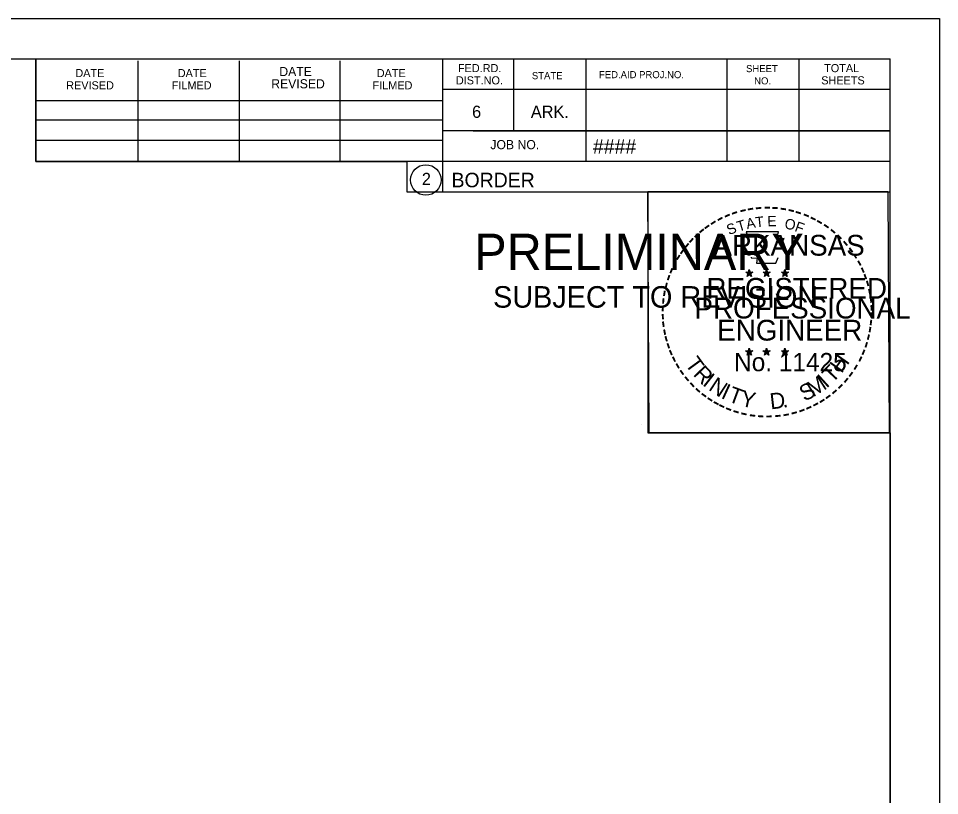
# Model space of a CAD drawing. Extents: x 1175611 to 1176402, y -433344 to -416213.
# Drawn here: x 1176286.3 to 1176375, y -418397 to -418322.2 of the extents above; entities that cross this region are included whole.
import ezdxf

# ---------------------------------------------------------------- set-up
doc = ezdxf.new("R2010")
doc.units = 0
doc.layers.add('R_No Plot', color=7, linetype='Continuous')

msp = doc.modelspace()

# ---------------------------------------------------------------- linework, layer by layer
at = {"layer": 'R_No Plot'}
for p, q in [((1176041.678, -418322.168), (1176375.012, -418322.168)), ((1176054.079, -418326.063), (1176370.259, -418326.063)), ((1176287.999, -418335.943), (1176287.999, -418326.063)), ((1176297.859, -418335.943), (1176297.859, -418326.263)), ((1176307.619, -418335.943), (1176307.619, -418326.263)), ((1176317.299, -418335.943), (1176317.299, -418326.263)), ((1176327.159, -418326.063), (1176327.159, -418338.863)), ((1176333.999, -418326.063), (1176333.999, -418333.003)), ((1176340.939, -418326.063), (1176340.939, -418335.943)), ((1176354.519, -418326.063), (1176354.519, -418335.943)), ((1176361.459, -418326.063), (1176361.459, -418335.943)), ((1176370.259, -418531.523), (1176370.259, -418326.063)), ((1176370.259, -418329.003), (1176327.159, -418329.003)), ((1176370.259, -418328.983), (1176370.259, -418328.983)), ((1176287.999, -418330.083), (1176327.159, -418330.083)), ((1176287.999, -418331.943), (1176327.159, -418331.943)), ((1176370.259, -418333.003), (1176327.159, -418333.003)), ((1176330.119, -418333.003), (1176370.259, -418333.003)), ((1176287.999, -418335.943), (1176287.999, -418333.883)), ((1176287.999, -418333.883), (1176327.159, -418333.883)), ((1176370.259, -418335.943), (1176287.999, -418335.943)), ((1176327.159, -418338.863), (1176370.259, -418338.863)), ((1176356.344, -418346.607), (1176356.693, -418346.718)), ((1176356.344, -418346.607), (1176356.597, -418346.652)), ((1176356.344, -418346.607), (1176356.581, -418346.729)), ((1176356.477, -418347.015), (1176356.693, -418346.718)), ((1176356.477, -418347.015), (1176356.603, -418346.771)), ((1176356.477, -418347.015), (1176356.691, -418346.798)), ((1176356.693, -418346.353), (1176356.652, -418346.605)), ((1176356.906, -418347.015), (1176356.691, -418346.801)), ((1176356.693, -418346.718), (1176356.693, -418346.353)), ((1176356.693, -418346.353), (1176356.742, -418346.603)), ((1176357.04, -418346.607), (1176356.693, -418346.718)), ((1176356.906, -418347.015), (1176356.693, -418346.718)), ((1176357.04, -418346.607), (1176356.754, -418346.656)), ((1176356.906, -418347.015), (1176356.769, -418346.724)), ((1176357.04, -418346.607), (1176356.836, -418346.709)), ((1176358.014, -418346.607), (1176358.363, -418346.718)), ((1176358.014, -418346.607), (1176358.267, -418346.652)), ((1176358.014, -418346.607), (1176358.251, -418346.729)), ((1176358.147, -418347.015), (1176358.363, -418346.718)), ((1176358.147, -418347.015), (1176358.273, -418346.771)), ((1176358.147, -418347.015), (1176358.361, -418346.798)), ((1176358.363, -418346.353), (1176358.322, -418346.605)), ((1176358.576, -418347.015), (1176358.361, -418346.801)), ((1176358.363, -418346.718), (1176358.363, -418346.353)), ((1176358.363, -418346.353), (1176358.412, -418346.603)), ((1176358.71, -418346.607), (1176358.363, -418346.718)), ((1176358.576, -418347.015), (1176358.363, -418346.718)), ((1176358.71, -418346.607), (1176358.424, -418346.656)), ((1176358.576, -418347.015), (1176358.439, -418346.724)), ((1176358.71, -418346.607), (1176358.506, -418346.709)), ((1176359.778, -418346.619), (1176360.127, -418346.73)), ((1176359.778, -418346.619), (1176360.031, -418346.664)), ((1176359.778, -418346.619), (1176360.015, -418346.741)), ((1176359.911, -418347.027), (1176360.127, -418346.73)), ((1176359.911, -418347.027), (1176360.037, -418346.783)), ((1176359.911, -418347.027), (1176360.125, -418346.81)), ((1176360.127, -418346.365), (1176360.086, -418346.617)), ((1176360.34, -418347.027), (1176360.125, -418346.813)), ((1176360.127, -418346.73), (1176360.127, -418346.365)), ((1176360.127, -418346.365), (1176360.176, -418346.615)), ((1176360.474, -418346.619), (1176360.127, -418346.73)), ((1176360.34, -418347.027), (1176360.127, -418346.73)), ((1176360.474, -418346.619), (1176360.188, -418346.668)), ((1176360.34, -418347.027), (1176360.203, -418346.736)), ((1176360.474, -418346.619), (1176360.27, -418346.721)), ((1176356.34, -418354.18), (1176356.689, -418354.291)), ((1176356.34, -418354.18), (1176356.593, -418354.225)), ((1176356.34, -418354.18), (1176356.577, -418354.302)), ((1176356.689, -418353.926), (1176356.648, -418354.178)), ((1176356.689, -418354.291), (1176356.689, -418353.926)), ((1176356.689, -418353.926), (1176356.738, -418354.176)), ((1176357.036, -418354.18), (1176356.689, -418354.291)), ((1176357.036, -418354.18), (1176356.75, -418354.229)), ((1176357.036, -418354.18), (1176356.832, -418354.282)), ((1176358.009, -418354.18), (1176358.358, -418354.291)), ((1176358.009, -418354.18), (1176358.262, -418354.225)), ((1176358.009, -418354.18), (1176358.246, -418354.302)), ((1176358.358, -418353.926), (1176358.317, -418354.178)), ((1176358.358, -418354.291), (1176358.358, -418353.926)), ((1176358.358, -418353.926), (1176358.407, -418354.176)), ((1176358.705, -418354.18), (1176358.358, -418354.291)), ((1176358.705, -418354.18), (1176358.419, -418354.229)), ((1176358.705, -418354.18), (1176358.501, -418354.282)), ((1176359.776, -418354.19), (1176360.125, -418354.301)), ((1176359.776, -418354.19), (1176360.029, -418354.235)), ((1176359.776, -418354.19), (1176360.013, -418354.312)), ((1176360.125, -418353.936), (1176360.084, -418354.188)), ((1176360.125, -418354.301), (1176360.125, -418353.936)), ((1176360.125, -418353.936), (1176360.174, -418354.186)), ((1176360.472, -418354.19), (1176360.125, -418354.301)), ((1176360.472, -418354.19), (1176360.186, -418354.239)), ((1176360.472, -418354.19), (1176360.268, -418354.292)), ((1176356.473, -418354.588), (1176356.689, -418354.291)), ((1176356.473, -418354.588), (1176356.599, -418354.344)), ((1176356.473, -418354.588), (1176356.687, -418354.371)), ((1176356.902, -418354.588), (1176356.687, -418354.374)), ((1176356.902, -418354.588), (1176356.689, -418354.291)), ((1176356.902, -418354.588), (1176356.765, -418354.297)), ((1176358.142, -418354.588), (1176358.358, -418354.291)), ((1176358.142, -418354.588), (1176358.268, -418354.344)), ((1176358.142, -418354.588), (1176358.356, -418354.371)), ((1176358.571, -418354.588), (1176358.356, -418354.374)), ((1176358.571, -418354.588), (1176358.358, -418354.291)), ((1176358.571, -418354.588), (1176358.434, -418354.297)), ((1176359.909, -418354.598), (1176360.125, -418354.301)), ((1176359.909, -418354.598), (1176360.035, -418354.354)), ((1176359.909, -418354.598), (1176360.123, -418354.381)), ((1176360.338, -418354.598), (1176360.123, -418354.384)), ((1176360.338, -418354.598), (1176360.125, -418354.301)), ((1176360.338, -418354.598), (1176360.201, -418354.307)), ((1176346.294, -418361.318), (1176346.294, -418361.318))]:
    msp.add_line(p, q, dxfattribs=at)
for points in [[(1176041.672, -418322.168), (1176375.012, -418322.168), (1176375.012, -418535.506), (1176041.672, -418535.506)], [(1176287.999, -418326.063), (1176287.999, -418335.943), (1176323.731, -418335.943), (1176323.731, -418338.863), (1176346.931, -418338.863), (1176346.931, -418362.077), (1176370.259, -418362.077), (1176370.259, -418531.523), (1176054.079, -418531.523), (1176054.079, -418326.063)], [(1176346.931, -418338.83), (1176370.029, -418338.83), (1176370.144, -418362.077), (1176347.046, -418362.077)]]:
    msp.add_lwpolyline(points, close=True, dxfattribs=at)
for points in [[(1176356.385, -418342.729), (1176356.654, -418343.556)], [(1176359.896, -418343.651), (1176360.038, -418343.367), (1176359.353, -418343.391), (1176359.501, -418342.729), (1176356.385, -418342.729)], [(1176356.877, -418345.152), (1176356.877, -418345.239), (1176357.44, -418345.258), (1176357.386, -418345.731), (1176359.256, -418345.731), (1176359.457, -418345.195)], [(1176356.693, -418346.353), (1176356.906, -418347.015), (1176356.344, -418346.607), (1176357.04, -418346.607), (1176356.477, -418347.015), (1176356.693, -418346.353)], [(1176358.363, -418346.353), (1176358.576, -418347.015), (1176358.014, -418346.607), (1176358.71, -418346.607), (1176358.147, -418347.015), (1176358.363, -418346.353)], [(1176360.127, -418346.365), (1176360.34, -418347.027), (1176359.778, -418346.619), (1176360.474, -418346.619), (1176359.911, -418347.027), (1176360.127, -418346.365)], [(1176356.689, -418353.926), (1176356.902, -418354.588), (1176356.34, -418354.18), (1176357.036, -418354.18), (1176356.473, -418354.588), (1176356.689, -418353.926)], [(1176358.358, -418353.926), (1176358.571, -418354.588), (1176358.009, -418354.18), (1176358.705, -418354.18), (1176358.142, -418354.588), (1176358.358, -418353.926)], [(1176360.125, -418353.936), (1176360.338, -418354.598), (1176359.776, -418354.19), (1176360.472, -418354.19), (1176359.909, -418354.598), (1176360.125, -418353.936)]]:
    msp.add_lwpolyline(points, dxfattribs=at)
for centre, radius in [((1176325.546, -418337.727), 1.467), ((1176356.692, -418346.719), 0.172), ((1176356.692, -418346.719), 0.145), ((1176356.692, -418346.719), 0.116), ((1176356.692, -418346.719), 0.0991), ((1176356.692, -418346.719), 0.0747), ((1176356.692, -418346.719), 0.0495), ((1176356.692, -418346.719), 0.0296), ((1176358.362, -418346.719), 0.172), ((1176358.362, -418346.719), 0.145), ((1176358.362, -418346.719), 0.116), ((1176358.362, -418346.719), 0.0991), ((1176358.362, -418346.719), 0.0747), ((1176358.362, -418346.719), 0.0495), ((1176358.362, -418346.719), 0.0296), ((1176360.126, -418346.731), 0.172), ((1176360.126, -418346.731), 0.145), ((1176360.126, -418346.731), 0.116), ((1176360.126, -418346.731), 0.0991), ((1176360.126, -418346.731), 0.0747), ((1176360.126, -418346.731), 0.0495), ((1176360.126, -418346.731), 0.0296), ((1176356.688, -418354.292), 0.172), ((1176356.688, -418354.292), 0.145), ((1176356.688, -418354.292), 0.116), ((1176356.688, -418354.292), 0.0991), ((1176356.688, -418354.292), 0.0747), ((1176356.688, -418354.292), 0.0495), ((1176356.688, -418354.292), 0.0296), ((1176358.357, -418354.292), 0.172), ((1176358.357, -418354.292), 0.145), ((1176358.357, -418354.292), 0.116), ((1176358.357, -418354.292), 0.0991), ((1176358.357, -418354.292), 0.0747), ((1176358.357, -418354.292), 0.0495), ((1176358.357, -418354.292), 0.0296), ((1176360.124, -418354.302), 0.172), ((1176360.124, -418354.302), 0.145), ((1176360.124, -418354.302), 0.116), ((1176360.124, -418354.302), 0.0991), ((1176360.124, -418354.302), 0.0747), ((1176360.124, -418354.302), 0.0495), ((1176360.124, -418354.302), 0.0296)]:
    msp.add_circle(centre, radius, dxfattribs=at)

# ---------------------------------------------------------------- texts
for s, height, rotation, p in [('FED.RD.', 0.7819, 360, (1176328.639, -418327.343)), ('SHEET', 0.684, 360, (1176356.379, -418327.343)), ('TOTAL', 0.7819, 360, (1176363.899, -418327.343)), ('DATE', 0.7819, 360, (1176291.799, -418327.823)), ('DATE', 0.7819, 360, (1176301.659, -418327.823)), ('DATE', 0.8792, 360, (1176311.439, -418327.723)), ('DATE', 0.7819, 360, (1176320.819, -418327.823)), ('STATE', 0.684, 360, (1176335.759, -418328.023)), ('FED.AID PROJ.NO.', 0.684, 360, (1176342.219, -418327.923)), ('REVISED', 0.7819, 360, (1176290.919, -418329.003)), ('FILMED', 0.7819, 360, (1176301.079, -418329.003)), ('REVISED', 0.8792, 360, (1176310.659, -418328.903)), ('FILMED', 0.7819, 360, (1176320.419, -418329.003)), ('DIST.NO.', 0.7819, 360, (1176328.439, -418328.523)), ('NO.', 0.684, 360, (1176357.159, -418328.523)), ('SHEETS', 0.7819, 360, (1176363.619, -418328.523)), ('6', 1.172, 360, (1176329.999, -418331.743)), ('ARK.', 1.1723, 360, (1176335.659, -418331.743)), ('####', 1.4, 360, (1176341.635, -418335.203)), ('JOB NO.', 0.8792, 360, (1176331.759, -418334.763)), ('2', 1.172, 360, (1176325.163, -418338.213)), ('BORDER', 1.4, 360, (1176328.023, -418338.432)), ('-', 1.6, 19.17608, (1176355.133, -418341.602)), ('-', 1.6, 13.63015, (1176355.883, -418341.361)), ('-', 1.6, 10.21935, (1176356.561, -418341.199)), ('-', 1.6, 5.89682, (1176357.29, -418341.089)), ('-', 1.6, 0.18623, (1176358.062, -418341.017)), ('-', 1.6, 357.74304, (1176358.785, -418341.03)), ('-', 1.6, 352.16172, (1176359.529, -418341.086)), ('-', 1.6, 347.20489, (1176360.248, -418341.2)), ('-', 1.6, 342.3362, (1176360.883, -418341.355)), ('-', 1.6, 337.85509, (1176361.618, -418341.578)), ('-', 1.6, 34.06357, (1176353.269, -418342.558)), ('-', 1.6, 28.79182, (1176353.866, -418342.188)), ('-', 1.6, 24.30721, (1176354.499, -418341.871)), ('T', 1, 16.4036, (1176355.654, -418342.72)), ('A', 1, 11.21318, (1176356.48, -418342.469)), ('T', 1, 6.02276, (1176357.329, -418342.303)), ('E', 1, 0.83234, (1176358.434, -418342.193)), ('O', 1, 350.4515, (1176360.038, -418342.403)), ('F', 1, 340.07066, (1176360.992, -418342.631)), ('-', 1.6, 334.12109, (1176362.249, -418341.849)), ('-', 1.6, 329.64089, (1176362.828, -418342.132)), ('-', 1.6, 38.95066, (1176352.215, -418343.331)), ('-', 1.6, 36.23174, (1176352.691, -418342.953)), ('S', 1, 21.59401, (1176354.74, -418343.051)), ('-', 1.6, 325.86266, (1176363.471, -418342.493)), ('-', 1.6, 320.52971, (1176364.081, -418342.919)), ('PRELIMINARY', 3.5, 360, (1176330.21, -418346.399)), ('-', 1.6, 48.42305, (1176351.334, -418344.226)), ('-', 1.6, 42.96224, (1176351.782, -418343.748)), ('ARKANSAS', 2, 360, (1176353.238, -418345.017)), ('-', 1.6, 315.57859, (1176364.68, -418343.407)), ('-', 1.6, 309.87973, (1176365.249, -418343.957)), ('-', 1.6, 54.23247, (1176350.518, -418345.279)), ('-', 1.6, 50.61417, (1176350.931, -418344.712)), ('-', 1.6, 306.65218, (1176365.774, -418344.559)), ('DWB', 0.01, 360, (1176330.957, -418344.55)), ('-', 1.6, 58.07063, (1176350.193, -418345.806)), ('-', 1.4, 303.67529, (1176366.26, -418345.127)), ('-', 1.6, 67.77427, (1176349.621, -418347.031)), ('-', 1.6, 62.87135, (1176349.88, -418346.42)), ('-', 1.6, 299.66835, (1176366.579, -418345.734)), ('-', 1.6, 294.66279, (1176366.903, -418346.346)), ('-', 1.6, 72.39447, (1176349.402, -418347.661)), ('REGISTERED', 2, 360, (1176352.56, -418349.166)), ('DWB', 0.01, 360, (1176356.68, -418346.724)), ('DWB', 0.01, 360, (1176358.35, -418346.724)), ('DWB', 0.01, 360, (1176360.114, -418346.734)), ('-', 1.6, 290.57283, (1176367.16, -418346.923)), ('SUBJECT TO REVISION', 2.07511, 360, (1176332.019, -418350.028)), ('-', 1.6, 75.46096, (1176349.205, -418348.375)), ('-', 1.6, 285.12326, (1176367.394, -418347.503)), ('-', 1.6, 81.20126, (1176349.073, -418349.088)), ('-', 1.6, 280.54934, (1176367.594, -418348.245)), ('-', 1.6, 85.18634, (1176348.997, -418349.779)), ('PROFESSIONAL', 2, 360, (1176351.412, -418351.07)), ('-', 1.6, 276.59616, (1176367.756, -418349.013)), ('-', 1.6, 274.33011, (1176367.816, -418349.735)), ('-', 1.6, 94.19588, (1176349.007, -418351.205)), ('-', 1.6, 89.06224, (1176348.972, -418350.48)), ('-', 1.6, 269.94067, (1176367.85, -418350.367)), ('-', 1.6, 98.94793, (1176349.079, -418351.872)), ('ENGINEER', 2, 360, (1176353.599, -418353.195)), ('-', 1.6, 263.5172, (1176367.831, -418351.033)), ('-', 1.6, 101.71495, (1176349.214, -418352.605)), ('-', 1.6, 260.99529, (1176367.76, -418351.687)), ('-', 1.6, 105.45785, (1176349.376, -418353.2)), ('-', 1.6, 252.86809, (1176367.469, -418353.085)), ('-', 1.6, 255.7626, (1176367.65, -418352.365)), ('-', 1.6, 109.08742, (1176349.591, -418353.831)), ('-', 1.6, 114.06432, (1176349.845, -418354.427)), ('-', 1.6, 247.88866, (1176367.246, -418353.758)), ('-', 1.6, 115.72885, (1176350.15, -418355.045)), ('T', 1.54, 306.04056, (1176350.449, -418355.453)), ('No. 11425', 1.757, 360, (1176355.226, -418356.146)), ('DWB', 0.01, 360, (1176356.676, -418354.296)), ('DWB', 0.01, 360, (1176358.345, -418354.296)), ('DWB', 0.01, 360, (1176360.112, -418354.306)), ('H', 1.54, 54.60883, (1176365.569, -418356.418)), ('-', 1.6, 244.61971, (1176366.984, -418354.387)), ('-', 1.6, 120.44712, (1176350.507, -418355.631)), ('-', 1.6, 125.89344, (1176350.91, -418356.192)), ('R', 1.54, 314.00497, (1176351.211, -418356.501)), ('T', 1.54, 46.64442, (1176364.679, -418357.36)), ('-', 1.6, 239.07125, (1176366.59, -418355.139)), ('-', 1.6, 130.71812, (1176351.372, -418356.744)), ('I', 1.54, 321.96938, (1176352.112, -418357.433)), ('N', 1.54, 326.50021, (1176352.679, -418357.905)), ('M', 1.54, 32.65632, (1176362.833, -418358.686)), ('I', 1.54, 42.11359, (1176364.118, -418357.839)), ('-', 1.6, 231.25377, (1176365.758, -418356.358)), ('-', 1.6, 233.84524, (1176366.188, -418355.792)), ('-', 1.6, 134.22381, (1176351.889, -418357.289)), ('-', 1.6, 138.93382, (1176352.414, -418357.753)), ('I', 1.54, 335.36034, (1176353.887, -418358.691)), ('T', 1.54, 339.89117, (1176354.548, -418359.018)), ('S', 1.54, 26.9312, (1176361.995, -418359.091)), ('-', 1.6, 225.76533, (1176365.279, -418356.922)), ('-', 1.6, 144.64634, (1176352.97, -418358.159)), ('-', 1.6, 148.08978, (1176353.531, -418358.53)), ('Y', 1.54, 347.85558, (1176355.765, -418359.464)), ('D', 1.54, 6.39691, (1176358.75, -418359.822)), ('-', 1.6, 215.73633, (1176364.208, -418357.903)), ('-', 1.6, 221.08509, (1176364.757, -418357.431)), ('-', 1.6, 151.57039, (1176354.11, -418358.855)), ('-', 1.6, 154.60019, (1176354.632, -418359.102)), ('.', 1.54, 13.76417, (1176359.942, -418359.695)), ('-', 1.6, 204.25161, (1176362.492, -418358.955)), ('-', 1.6, 207.35684, (1176363.116, -418358.636)), ('-', 1.6, 212.24909, (1176363.674, -418358.29)), ('-', 1.6, 158.56121, (1176355.256, -418359.356)), ('-', 1.6, 162.79826, (1176355.943, -418359.569)), ('-', 1.6, 167.55551, (1176356.658, -418359.733)), ('-', 1.6, 173.11546, (1176357.43, -418359.843)), ('-', 1.6, 176.51827, (1176358.178, -418359.896)), ('-', 1.6, 181.59176, (1176358.922, -418359.877)), ('-', 1.6, 185.81666, (1176359.731, -418359.801)), ('-', 1.6, 191.28576, (1176360.467, -418359.669)), ('-', 1.6, 195.47429, (1176361.196, -418359.47)), ('-', 1.6, 200.71842, (1176361.873, -418359.228))]:
    msp.add_text(s, height=height, rotation=rotation, dxfattribs=at).set_placement(p)

doc.saveas('drawing.dxf')
